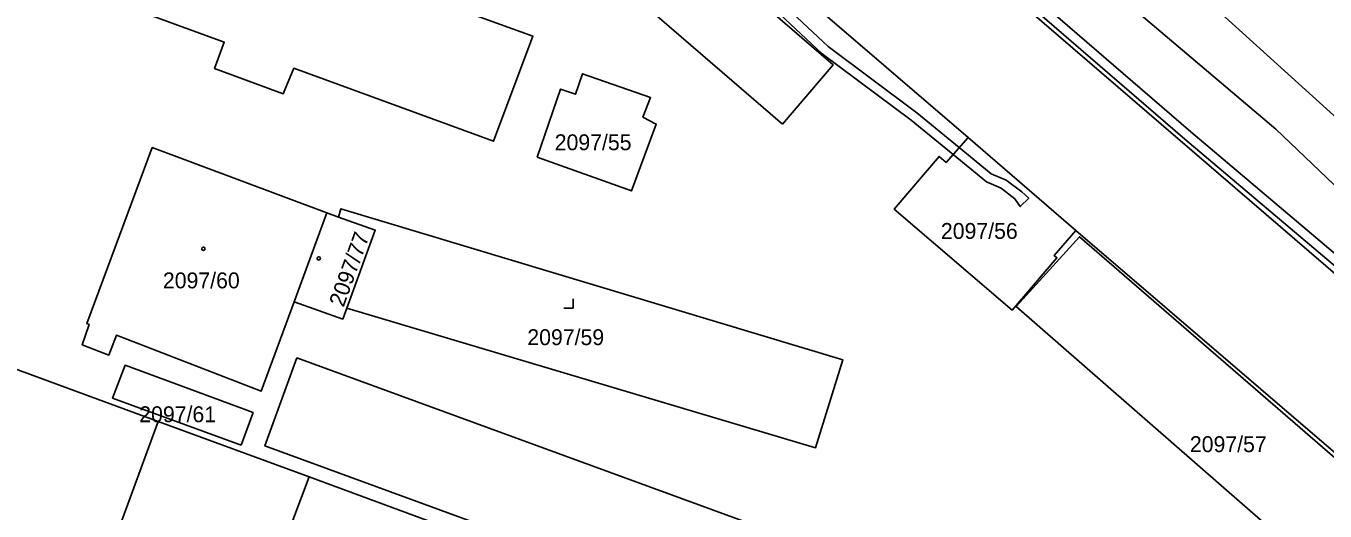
# Model space of a CAD drawing. Extents: x -756746 to -753363, y -1166406 to -1161727.
# Drawn here: x -755479.3 to -755340.3, y -1164875.4 to -1164823.5 of the extents above; entities that cross this region are included whole.
import ezdxf

# ---------------------------------------------------------------- set-up
doc = ezdxf.new("R2010")
doc.units = 0
for name, color, linetype in [('Hranice parcel', 7, 'Continuous'), ('Parcelní čísla', 7, 'Continuous'), ('Poz předměty', 7, 'Continuous'), ('Věcná břemena k části', 7, 'Continuous'), ('Značky budov', 7, 'Continuous'), ('Značky kultur', 7, 'Continuous')]:
    doc.layers.add(name, color=color, linetype=linetype)

msp = doc.modelspace()

# ---------------------------------------------------------------- linework, layer by layer
at = {"layer": 'Hranice parcel'}
for p, q in [((-755378.52, -1164835.43), (-755522.03, -1164711.87)), ((-755325.57, -1164861.81), (-755457.87, -1164747.83)), ((-755366.98, -1164845.37), (-755378.52, -1164835.43)), ((-755450.6, -1164853.01), (-755447.1, -1164843.5)), ((-755447.1, -1164843.5), (-755445.87, -1164843.94)), ((-755324.56, -1164881.8), (-755366.98, -1164845.37)), ((-755481.92, -1164859.65), (-755465.13, -1164865.81)), ((-755488.09, -1164928.01), (-755465.13, -1164865.81)), ((-755465.13, -1164865.81), (-755449.01, -1164871.73)), ((-755449.01, -1164871.73), (-755337.4, -1164912.96))]:
    msp.add_line(p, q, dxfattribs=at)
for points in [[(-755316.07, -1164862.73), (-755345.58, -1164834.53), (-755483.56, -1164717.68)], [(-755398.38, -1164833.99), (-755460.54, -1164780.36), (-755455.09, -1164774.04), (-755392.94, -1164827.65), (-755398.38, -1164833.99)], [(-755483.51, -1164803.34), (-755450.28, -1164815.42), (-755449.77, -1164814.01), (-755445.71, -1164815.49), (-755446.22, -1164816.9), (-755425.08, -1164824.58), (-755429.29, -1164835.83), (-755450.63, -1164828.01), (-755451.77, -1164830.74), (-755459.12, -1164828.03), (-755458.08, -1164825.21), (-755487.93, -1164814.32), (-755485.61, -1164807.82)], [(-755424.62, -1164837.53), (-755422.1, -1164830.25), (-755420.51, -1164830.79), (-755419.75, -1164828.6), (-755412.48, -1164831.13), (-755413.3, -1164833.24), (-755411.87, -1164834), (-755414.53, -1164841.15), (-755424.62, -1164837.53)], [(-755450.6, -1164853.01), (-755454.12, -1164862.56), (-755469.6, -1164856.58), (-755470.43, -1164858.72), (-755473.27, -1164857.62), (-755472.53, -1164855.43), (-755472.78, -1164855.35), (-755465.78, -1164836.51), (-755447.1, -1164843.5)], [(-755366.98, -1164845.37), (-755369.29, -1164848.06), (-755369.01, -1164848.3), (-755373.79, -1164853.9), (-755386.41, -1164843.09), (-755381.62, -1164837.46), (-755380.86, -1164838.11), (-755378.52, -1164835.43)], [(-755445.87, -1164843.94), (-755445.6, -1164843.05), (-755391.91, -1164859.21), (-755394.82, -1164868.64), (-755444.98, -1164853.68)], [(-755445.87, -1164843.94), (-755441.92, -1164845.34), (-755444.98, -1164853.68)], [(-755332.32, -1164889.38), (-755373.36, -1164853.51), (-755366.61, -1164846.05), (-755325.5, -1164881.68), (-755332.32, -1164889.38)], [(-755444.98, -1164853.68), (-755445.41, -1164854.86), (-755450.6, -1164853.01)], [(-755456.27, -1164868.34), (-755470.02, -1164863.32), (-755468.69, -1164859.79), (-755454.99, -1164864.87), (-755456.27, -1164868.34)], [(-755338.04, -1164910.8), (-755453.72, -1164868.43), (-755450.31, -1164859.01), (-755334.59, -1164901.34), (-755338.04, -1164910.8)], [(-755447.37, -1164877.62), (-755450.73, -1164876.37), (-755449.01, -1164871.73)]]:
    msp.add_lwpolyline(points, dxfattribs=at)
at = {"layer": 'Poz předměty'}
msp.add_line((-755329.81, -1164841.77), (-755352.92, -1164820.84), dxfattribs=at)
at = {"layer": 'Věcná břemena k části'}
for points in [[(-755220.2, -1164971.82), (-755244.26, -1164943.04), (-755273.04, -1164911.62), (-755290.57, -1164893.96), (-755296.89, -1164886.98), (-755298.92, -1164881.75), (-755303.05, -1164877.7), (-755303.75, -1164876.65), (-755304, -1164874.72), (-755305.7, -1164873.38), (-755318.14, -1164863.59), (-755320.34, -1164861.86), (-755323.57, -1164861.57), (-755324.97, -1164860.68), (-755337.86, -1164849.05), (-755354.68, -1164834.83), (-755421.94, -1164776.76)], [(-755422.6, -1164777.52), (-755355.32, -1164835.61), (-755338.52, -1164849.81), (-755325.57, -1164861.48), (-755323.87, -1164862.57), (-755320.76, -1164862.8), (-755319.51, -1164863.78), (-755305.51, -1164874.81), (-755304.94, -1164875.26), (-755304.79, -1164876.4), (-755304.71, -1164877.01), (-755303.83, -1164878.34), (-755302.47, -1164879.55), (-755299.72, -1164882.37), (-755297.77, -1164887.49), (-755291.29, -1164894.64), (-755273.76, -1164912.32), (-755255.53, -1164931.93), (-755239.27, -1164950.56), (-755208.04, -1164988.18)], [(-755413.38, -1164808.38), (-755394.12, -1164826.48), (-755384.61, -1164833.56), (-755380.11, -1164837.26), (-755376.56, -1164840.18), (-755374.97, -1164840.84), (-755373.53, -1164842), (-755372.93, -1164842.82), (-755372.03, -1164841.92), (-755372.78, -1164841.25), (-755374.45, -1164839.98), (-755376.04, -1164839.32), (-755379.46, -1164836.51), (-755384, -1164832.77), (-755393.48, -1164825.7), (-755412.73, -1164807.63)]]:
    msp.add_lwpolyline(points, dxfattribs=at)
at = {"layer": 'Značky budov'}
for centre in [(-755460.31, -1164847.33), (-755447.97, -1164848.37)]:
    msp.add_circle(centre, 0.175, dxfattribs=at)
at = {"layer": 'Značky kultur'}
for p, q in [((-755420.76, -1164853.68), (-755420.76, -1164852.68)), ((-755421.76, -1164853.68), (-755420.76, -1164853.68))]:
    msp.add_line(p, q, dxfattribs=at)

# ---------------------------------------------------------------- texts
at = {"layer": 'Parcelní čísla'}
for s, p in [('2097/55', (-755422.73, -1164836.79)), ('2097/56', (-755381.42, -1164846.28)), ('2097/60', (-755464.64, -1164851.57)), ('2097/59', (-755425.66, -1164857.65)), ('2097/61', (-755467.17, -1164865.9)), ('2097/57', (-755354.79, -1164869.1))]:
    msp.add_text(s, height=1.7, dxfattribs=at).set_placement(p)
msp.add_text('2097/77', height=1.7, rotation=70, dxfattribs=at).set_placement((-755445.32, -1164853.67))

doc.saveas('drawing.dxf')
